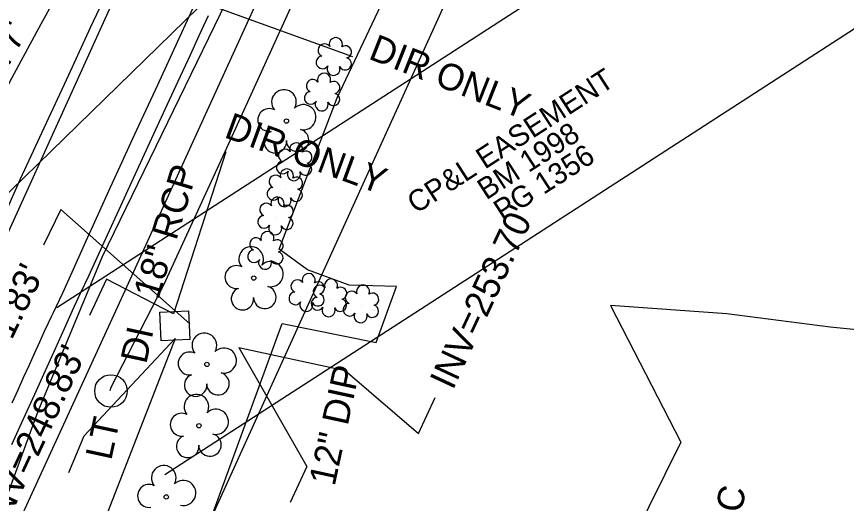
# Model space of a CAD drawing. Extents: x 2100323 to 2109811, y 740376 to 749755.
# Drawn here: x 2106586.4 to 2106711.6, y 744799.8 to 744873.2 of the extents above; entities that cross this region are included whole.
import ezdxf

# ---------------------------------------------------------------- set-up
doc = ezdxf.new("R2010")
doc.units = 0
for name, color, linetype in [('Exist Horizontal Alignment', 7, 'Continuous'), ('Exist Right of Way Easement Line', 7, 'Continuous'), ('Exist Right of Way Easement Line Text', 7, 'Continuous'), ('Exist Right of Way Line', 7, 'Continuous'), ('Exist Roads Change in Surface', 7, 'Continuous'), ('Exist Roads Change in Surface Text', 7, 'Continuous'), ('Exist Roads Curbs', 7, 'Continuous'), ('Exist Roads EOP', 7, 'Continuous'), ('Exist Roads EOP Other', 7, 'Continuous'), ('Exist Roads EOT', 7, 'Continuous'), ('Exist Structure Minor Catch Basin Top Elevation', 7, 'Continuous'), ('Exist Structure Minor Drop Inlet', 7, 'Continuous'), ('Exist Structure Minor Drop Inlet Text', 7, 'Continuous'), ('Exist Structure Minor Pipes CMP 12 Inch', 7, 'Continuous'), ('Exist Structure Minor Pipes CMP 12 Inch Invert', 7, 'Continuous'), ('Exist Structure Minor Pipes CMP 12 Inch Leader', 7, 'Continuous'), ('Exist Structure Minor Pipes CMP 12 Inch Text', 7, 'Continuous'), ('Exist Structure Minor Pipes RCP 15 Inch', 7, 'Continuous'), ('Exist Structure Minor Pipes RCP 15 Inch Invert', 7, 'Continuous'), ('Exist Structure Minor Pipes RCP 18 Inch', 7, 'Continuous'), ('Exist Structure Minor Pipes RCP 18 Inch Invert', 7, 'Continuous'), ('Exist Structure Minor Pipes RCP 18 Inch Leader', 7, 'Continuous'), ('Exist Structure Minor Pipes RCP 18 Inch Text', 7, 'Continuous'), ('Exist Utilities Other Pole CELL', 7, 'Continuous'), ('Exist Utilities Other Pole Text', 7, 'Continuous'), ('Exist Utilities Power UG Cable SUE LOS B', 7, 'Continuous'), ('Exist Utilities Telephone UG Conduit SUE LOS B', 7, 'Continuous'), ('Exist Vegetation Shrub CELL', 7, 'Continuous'), ('Exist Vegetation Tree CELL', 7, 'Continuous')]:
    doc.layers.add(name, color=color, linetype=linetype)

msp = doc.modelspace()

# ---------------------------------------------------------------- linework, layer by layer
at = {"layer": 'Exist Horizontal Alignment'}
msp.add_line((2106482.85, 744615.47), (2106620.86, 744919.2), dxfattribs=at)
at = {"layer": 'Exist Right of Way Easement Line'}
for p, q in [((2106592.53, 744829.31), (2106772.07, 744945.39)), ((2106608.82, 744804.11), (2106791.94, 744922.51))]:
    msp.add_line(p, q, dxfattribs=at)
at = {"layer": 'Exist Right of Way Line'}
msp.add_line((2106588.12, 744736.58), (2106662.51, 744900.28), dxfattribs=at)
at = {"layer": 'Exist Roads Change in Surface'}
msp.add_lwpolyline([(2106747.38, 744821.09), (2106734.21, 744823.84), (2106709.17, 744826.36), (2106693.6, 744828.36), (2106676.03, 744829.58), (2106686.68, 744809.01), (2106667.37, 744769.97), (2106654.57, 744741.71)], dxfattribs=at)
at = {"layer": 'Exist Roads Curbs'}
msp.add_lwpolyline([(2106585.72, 744808.66), (2106587.49, 744812.52), (2106589.19, 744816.22), (2106590.81, 744819.8), (2106592.32, 744823.14), (2106593.67, 744826.14), (2106594.89, 744828.84), (2106596.1, 744831.48), (2106597.32, 744834.09), (2106598.65, 744836.94), (2106600.18, 744840.28), (2106601.91, 744844.08), (2106603.76, 744848.15), (2106605.75, 744852.45), (2106607.71, 744856.7), (2106609.52, 744860.61), (2106611.17, 744864.18), (2106612.67, 744867.41), (2106614.01, 744870.31), (2106615.4, 744873.35)], dxfattribs=at)
at = {"layer": 'Exist Roads EOP'}
msp.add_lwpolyline([(2106613.05, 744874.46), (2106610.17, 744868.22), (2106607.68, 744862.84), (2106605.59, 744858.31), (2106603.89, 744854.64), (2106602.31, 744851.21), (2106600.58, 744847.42), (2106598.69, 744843.26), (2106596.64, 744838.74), (2106594.76, 744834.58), (2106593.35, 744831.48), (2106592.41, 744829.44), (2106591.95, 744828.48), (2106591.65, 744827.87), (2106591.21, 744826.94), (2106590.62, 744825.68), (2106589.89, 744824.08), (2106589.08, 744822.31), (2106588.27, 744820.51), (2106587.45, 744818.7), (2106586.61, 744816.86), (2106585.72, 744814.89)], dxfattribs=at)
at = {"layer": 'Exist Roads EOP Other'}
for points in [[(2106553.37, 744723.5), (2106556.86, 744731.26), (2106579.22, 744780.61), (2106602.26, 744830.65), (2106623.12, 744876.4), (2106643.15, 744917.68)], [(2106612.41, 744788.35), (2106626.52, 744826.88), (2106640.7, 744824.03), (2106643.74, 744832.49), (2106636.6, 744832.66), (2106630.32, 744834.98), (2106626.06, 744838.12), (2106634.8, 744860.94), (2106657.29, 744908.48)]]:
    msp.add_lwpolyline(points, dxfattribs=at)
at = {"layer": 'Exist Roads EOT'}
for points in [[(2106570.39, 744811.68), (2106573.34, 744818.1), (2106576.37, 744824.82), (2106579.96, 744832.72), (2106582.96, 744839.62), (2106587.05, 744848.71), (2106590.59, 744856.38), (2106594.32, 744864.39), (2106597.58, 744871.53), (2106600.88, 744878.49), (2106603.8, 744884.46), (2106607.24, 744891.72), (2106610.76, 744899.07), (2106614.04, 744905.98), (2106616.97, 744912.17), (2106620.51, 744919.44), (2106624.28, 744927.39), (2106627.98, 744934.94), (2106631.89, 744942.88), (2106635.28, 744949.66), (2106638.67, 744956.22), (2106641.85, 744962.33), (2106645.02, 744968.91), (2106646.34, 744971.56)], [(2106624.3, 744933.95), (2106619.43, 744925.35), (2106614.38, 744916.2), (2106610.3, 744908.89), (2106605.07, 744899.54), (2106600.03, 744890.41), (2106596.87, 744884.49), (2106593.41, 744878.08), (2106590.08, 744872.02), (2106585.73, 744863.93), (2106582.04, 744857.02), (2106578.75, 744850.92), (2106575.33, 744844.41), (2106571.05, 744836.29), (2106567.92, 744830.23), (2106564.8, 744824.17), (2106562.94, 744820.55), (2106561.15, 744816.94)]]:
    msp.add_lwpolyline(points, dxfattribs=at)
at = {"layer": 'Exist Structure Minor Catch Basin Top Elevation'}
msp.add_lwpolyline([(2106612.59, 744826.83), (2106593.12, 744844.1), (2106590.49, 744838.71)], dxfattribs=at)
at = {"layer": 'Exist Structure Minor Drop Inlet'}
msp.add_lwpolyline([(2106608.07, 744828.58), (2106612.39, 744828.78), (2106612.59, 744824.48), (2106608.27, 744824.28)], close=True, dxfattribs=at)
at = {"layer": 'Exist Structure Minor Pipes CMP 12 Inch'}
msp.add_line((2106619.95, 744823.25), (2106636.02, 744819.78), dxfattribs=at)
at = {"layer": 'Exist Structure Minor Pipes CMP 12 Inch Leader'}
for points in [[(2106619.95, 744823.25), (2106630.25, 744805.33), (2106627.71, 744799.9)], [(2106636.02, 744819.78), (2106647.07, 744810.31), (2106649.6, 744815.75)]]:
    msp.add_lwpolyline(points, dxfattribs=at)
at = {"layer": 'Exist Structure Minor Pipes RCP 15 Inch'}
msp.add_line((2106613.88, 744874.56), (2106580.41, 744841.94), dxfattribs=at)
at = {"layer": 'Exist Structure Minor Pipes RCP 18 Inch'}
for p, q in [((2106615.57, 744874.93), (2106637.1, 744867.13)), ((2106618.01, 744852.76), (2106610.12, 744828.34)), ((2106610.36, 744824.63), (2106586.85, 744764.3))]:
    msp.add_line(p, q, dxfattribs=at)
at = {"layer": 'Exist Structure Minor Pipes RCP 18 Inch Leader'}
for points in [[(2106610.12, 744828.34), (2106599.99, 744833.55), (2106597.46, 744828.11)], [(2106610.36, 744824.63), (2106596.56, 744809.91), (2106594.25, 744804.37)]]:
    msp.add_lwpolyline(points, dxfattribs=at)
at = {"layer": 'Exist Utilities Other Pole CELL'}
msp.add_circle((2106600.68, 744816.71), 2.46, dxfattribs=at)
at = {"layer": 'Exist Utilities Power UG Cable SUE LOS B'}
msp.add_lwpolyline([(2106600.56, 744816.76), (2106600.7, 744817.3), (2106608.63, 744832.72), (2106618.45, 744854.05), (2106628.84, 744876.83), (2106639.3, 744899.62), (2106651.84, 744923.11), (2106664.38, 744950.28), (2106667.92, 744957.53), (2106670.07, 744959.39)], dxfattribs=at)
at = {"layer": 'Exist Utilities Telephone UG Conduit SUE LOS B'}
for points in [[(2106607.48, 744853.62), (2106621.62, 744882.73), (2106633.42, 744904.58), (2106645.03, 744926.95), (2106656.54, 744948.62), (2106667.8, 744971.66), (2106679.64, 744995.91), (2106690.91, 745018.64), (2106702.18, 745042.02), (2106714.38, 745064.22), (2106726.47, 745085.29)], [(2106439.54, 744450.4), (2106448.41, 744475.29), (2106457.74, 744500.48), (2106457.74, 744500.36), (2106467.09, 744525.45), (2106475.95, 744550.86), (2106484.89, 744575.77), (2106494.18, 744601.3), (2106500.83, 744627.39), (2106507.85, 744646.64), (2106526.13, 744688.01), (2106543.68, 744727.31), (2106559.8, 744758.22), (2106573.78, 744777.71), (2106575.91, 744781.64), (2106577.63, 744784.06), (2106581.81, 744792.25), (2106589.67, 744813.67), (2106599.35, 744836.87), (2106607.48, 744853.62)]]:
    msp.add_lwpolyline(points, dxfattribs=at)
at = {"layer": 'Exist Vegetation Shrub CELL'}
for p, q in [((2106634.38, 744866.98), (2106634.38, 744866.98)), ((2106632.61, 744861.61), (2106632.61, 744861.61)), ((2106628.4, 744851.1), (2106628.4, 744851.1)), ((2106626.99, 744847.17), (2106626.99, 744847.17)), ((2106625.58, 744842.92), (2106625.58, 744842.92)), ((2106624.06, 744837.73), (2106624.06, 744837.73)), ((2106630.29, 744831.39), (2106630.29, 744831.39)), ((2106633.65, 744830.57), (2106633.65, 744830.57)), ((2106638.48, 744829.67), (2106638.48, 744829.67))]:
    msp.add_line(p, q, dxfattribs=at)
for centre, radius, start, end in [((2106634.61, 744869.02), 0.99, 334.8391, 200.4717), ((2106632.9, 744868.1), 0.968, 35.8908, 245.4216), ((2106636.05, 744867.84), 0.929, 284.4567, 126.0861), ((2106632.58, 744866.27), 0.955, 95.1099, 327.9534), ((2106636.02, 744866.05), 0.937, 204.9913, 73.4601), ((2106634.25, 744865.29), 0.984, 151.2797, 21.387), ((2106631.13, 744862.74), 0.968, 35.8908, 245.4216), ((2106632.84, 744863.65), 0.99, 334.8391, 200.4717), ((2106634.28, 744862.48), 0.929, 284.4567, 126.0861), ((2106630.81, 744860.9), 0.955, 95.1099, 327.9534), ((2106634.25, 744860.68), 0.937, 204.9913, 73.4601), ((2106632.48, 744859.93), 0.984, 151.2797, 21.387), ((2106628.63, 744853.14), 0.99, 334.8391, 200.4717), ((2106626.92, 744852.22), 0.968, 35.8908, 245.4216), ((2106630.07, 744851.97), 0.929, 284.4567, 126.0861), ((2106626.6, 744850.39), 0.955, 95.1099, 327.9534), ((2106630.04, 744850.17), 0.937, 204.9913, 73.4601), ((2106627.22, 744849.21), 0.99, 334.8391, 200.4717), ((2106628.27, 744849.41), 0.984, 151.2797, 21.387), ((2106625.51, 744848.29), 0.968, 35.8908, 245.4216), ((2106628.66, 744848.04), 0.929, 284.4567, 126.0861), ((2106625.19, 744846.46), 0.955, 95.1099, 327.9534), ((2106625.81, 744844.97), 0.99, 334.8391, 200.4717), ((2106626.86, 744845.48), 0.984, 151.2797, 21.387), ((2106628.63, 744846.24), 0.937, 204.9913, 73.4601), ((2106624.1, 744844.05), 0.968, 35.8908, 245.4216), ((2106627.26, 744843.79), 0.929, 284.4567, 126.0861), ((2106623.78, 744842.22), 0.955, 95.1099, 327.9534), ((2106627.22, 744842), 0.937, 204.9913, 73.4601), ((2106625.46, 744841.24), 0.984, 151.2797, 21.387), ((2106622.58, 744838.86), 0.968, 35.8908, 245.4216), ((2106624.29, 744839.77), 0.99, 334.8391, 200.4717), ((2106625.74, 744838.6), 0.929, 284.4567, 126.0861), ((2106622.26, 744837.02), 0.955, 95.1099, 327.9534), ((2106625.7, 744836.8), 0.937, 204.9913, 73.4601), ((2106623.93, 744836.05), 0.984, 151.2797, 21.387), ((2106628.8, 744832.51), 0.968, 35.8908, 245.4216), ((2106630.51, 744833.43), 0.99, 334.8391, 200.4717), ((2106633.88, 744832.62), 0.99, 334.8391, 200.4717), ((2106632.17, 744831.7), 0.968, 35.8908, 245.4216), ((2106631.96, 744832.26), 0.929, 284.4567, 126.0861), ((2106635.33, 744831.44), 0.929, 284.4567, 126.0861), ((2106638.71, 744831.71), 0.99, 334.8391, 200.4717), ((2106628.49, 744830.68), 0.955, 95.1099, 327.9534), ((2106631.92, 744830.46), 0.937, 204.9913, 73.4601), ((2106637, 744830.8), 0.968, 35.8908, 245.4216), ((2106640.15, 744830.54), 0.929, 284.4567, 126.0861), ((2106630.16, 744829.7), 0.984, 151.2797, 21.387), ((2106631.85, 744829.87), 0.955, 95.1099, 327.9534), ((2106635.29, 744829.65), 0.937, 204.9913, 73.4601), ((2106636.68, 744828.97), 0.955, 95.1099, 327.9534), ((2106640.12, 744828.74), 0.937, 204.9913, 73.4601), ((2106633.53, 744828.89), 0.984, 151.2797, 21.387), ((2106638.35, 744827.99), 0.984, 151.2797, 21.387)]:
    msp.add_arc(centre, radius, start, end, dxfattribs=at)
at = {"layer": 'Exist Vegetation Tree CELL'}
for p, q in [((2106627.16, 744857.41), (2106627.16, 744857.41)), ((2106622.22, 744833.74), (2106622.22, 744833.74)), ((2106615.16, 744820.71), (2106615.16, 744820.71)), ((2106613.95, 744811.47), (2106613.95, 744811.47)), ((2106609.03, 744800.74), (2106609.03, 744800.74))]:
    msp.add_line(p, q, dxfattribs=at)
for centre in [(2106627.16, 744857.41), (2106622.22, 744833.74), (2106615.16, 744820.71), (2106613.95, 744811.47), (2106609.03, 744800.74)]:
    msp.add_circle(centre, 0.326, dxfattribs=at)
for centre, radius, start, end in [((2106626.78, 744860.29), 1.86, 330.1651, 219.7134), ((2106629.71, 744858), 1.9, 257.1011, 134.1999), ((2106624.56, 744857.57), 1.73, 62.6636, 279.3457), ((2106628.84, 744854.51), 1.7, 181.2822, 74.56), ((2106625.46, 744854.29), 1.69, 111.5671, 6.231), ((2106621.83, 744836.61), 1.86, 330.1651, 219.7134), ((2106624.77, 744834.33), 1.9, 257.1011, 134.1999), ((2106619.61, 744833.89), 1.73, 62.6636, 279.3457), ((2106620.52, 744830.62), 1.69, 111.5671, 6.231), ((2106623.89, 744830.84), 1.7, 181.2822, 74.56), ((2106614.77, 744823.58), 1.86, 330.1651, 219.7134), ((2106612.55, 744820.86), 1.73, 62.6636, 279.3457), ((2106617.71, 744821.3), 1.9, 257.1011, 134.1999), ((2106613.45, 744817.59), 1.69, 111.5671, 6.231), ((2106616.83, 744817.81), 1.7, 181.2822, 74.56), ((2106613.57, 744814.35), 1.86, 330.1651, 219.7134), ((2106611.35, 744811.63), 1.73, 62.6636, 279.3457), ((2106616.5, 744812.06), 1.9, 257.1011, 134.1999), ((2106612.25, 744808.35), 1.69, 111.5671, 6.231), ((2106615.62, 744808.57), 1.7, 181.2822, 74.56), ((2106608.64, 744803.61), 1.86, 330.1651, 219.7134), ((2106606.42, 744800.89), 1.73, 62.6636, 279.3457), ((2106611.58, 744801.33), 1.9, 257.1011, 134.1999)]:
    msp.add_arc(centre, radius, start, end, dxfattribs=at)

# ---------------------------------------------------------------- texts
at = {"layer": 'Exist Right of Way Easement Line Text'}
for s, p in [('CP&L EASEMENT ', (2106646.71, 744843.36)), ('BM 1998', (2106657.3, 744845.44)), ('PG 1356', (2106659.76, 744842.26))]:
    msp.add_text(s, height=3.2, rotation=32.8849, dxfattribs=at).set_placement(p)
at = {"layer": 'Exist Roads Change in Surface Text'}
msp.add_text('CONC', height=4, rotation=77.8136, dxfattribs=at).set_placement((2106693.25, 744786.55))
at = {"layer": 'Exist Structure Minor Catch Basin Top Elevation'}
msp.add_text("TOP=251.83'", height=4, rotation=64.0093, dxfattribs=at).set_placement((2106576.9, 744806.25))
at = {"layer": 'Exist Structure Minor Drop Inlet Text'}
msp.add_text('DI', height=4, rotation=77.8136, dxfattribs=at).set_placement((2106606, 744820.66))
at = {"layer": 'Exist Structure Minor Pipes CMP 12 Inch Invert'}
msp.add_text("INV=253.70'", height=4, rotation=65, dxfattribs=at).set_placement((2106652.26, 744816.72))
at = {"layer": 'Exist Structure Minor Pipes CMP 12 Inch Text'}
msp.add_text('12" DIP', height=4, rotation=77.8136, dxfattribs=at).set_placement((2106634.42, 744802.24))
at = {"layer": 'Exist Structure Minor Pipes RCP 15 Inch Invert'}
msp.add_text("INV=248.77'", height=4, rotation=61.206, dxfattribs=at).set_placement((2106574.14, 744845.44))
at = {"layer": 'Exist Structure Minor Pipes RCP 18 Inch Invert'}
for s, rotation, p in [('DIR ONLY', 338.4804, (2106639.37, 744866.87)), ('DIR ONLY', 339.882, (2106617.6, 744855.02)), ("INV=248.83'", 65, (2106584.56, 744795.71))]:
    msp.add_text(s, height=4, rotation=rotation, dxfattribs=at).set_placement(p)
at = {"layer": 'Exist Structure Minor Pipes RCP 18 Inch Text'}
msp.add_text('18" RCP', height=4, rotation=73.0898, dxfattribs=at).set_placement((2106607.81, 744830.35))
at = {"layer": 'Exist Utilities Other Pole Text'}
msp.add_text('LT', height=4, rotation=77.8136, dxfattribs=at).set_placement((2106600.71, 744806.13))

doc.saveas('drawing.dxf')
